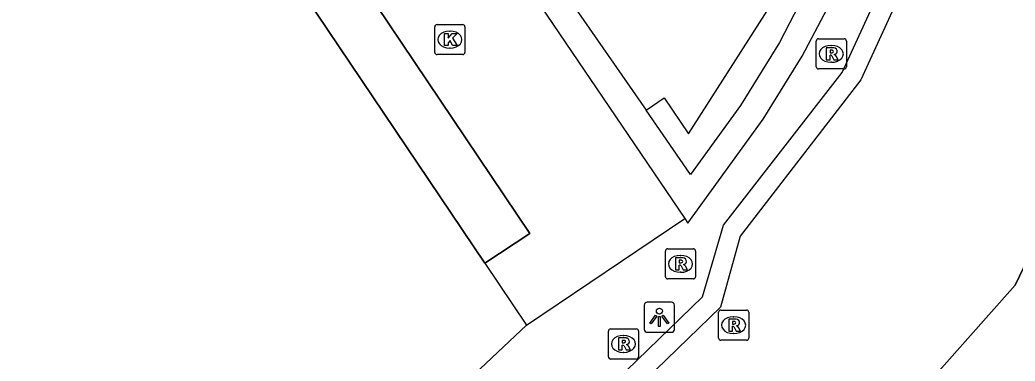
# Model space of a CAD drawing. Extents: x 161087 to 161922, y 382574 to 383873.
# Drawn here: x 161703.46 to 161736.47, y 382955.32 to 382966.64 of the extents above; entities that cross this region are included whole.
import ezdxf

# ---------------------------------------------------------------- set-up
doc = ezdxf.new("R2010")
doc.units = 0
for name, color, linetype in [('IMGEO_Kolk', 7, 'Continuous'), ('IMGEO_Lichtpunt', 7, 'Continuous'), ('IMGEO_Muur', 7, 'Continuous'), ('IMGEO_Pand', 7, 'Continuous'), ('IMGEO_Pand_overbouw', 7, 'Continuous'), ('IMGEO_Rijbaan_lokaal_open', 7, 'Continuous'), ('IMGEO_Rioolput', 7, 'Continuous'), ('IMGEO_Voetgangersgebied_open', 7, 'Continuous'), ('IMGEO_Voetpad_op_trap', 7, 'Continuous'), ('IMGEO_Voetpad_open', 7, 'Continuous'), ('IMGEO_Walbescherming', 7, 'Continuous'), ('IMGEO_Waterloop', 7, 'Continuous')]:
    doc.layers.add(name, color=color, linetype=linetype)

msp = doc.modelspace()

# ---------------------------------------------------------------- linework, layer by layer
at = {"layer": 'IMGEO_Kolk'}
for p, q in [((161717.221, 382965.561), (161717.221, 382966.413)), ((161717.296, 382966.487), (161718.148, 382966.487)), ((161718.222, 382966.413), (161718.222, 382965.561)), ((161717.709, 382966.267), (161717.734, 382966.267)), ((161718.148, 382965.487), (161717.296, 382965.487)), ((161717.732, 382965.707), (161717.707, 382965.707))]:
    msp.add_line(p, q, dxfattribs=at)
for points in [[(161717.221, 382965.561), (161717.221, 382966.413)], [(161717.296, 382966.487), (161718.148, 382966.487)], [(161718.222, 382966.413), (161718.222, 382965.561)], [(161717.542, 382966.187), (161717.665, 382966.187), (161717.665, 382966.036), (161717.795, 382966.187), (161717.959, 382966.187), (161717.813, 382966.036), (161717.966, 382965.787), (161717.814, 382965.787), (161717.729, 382965.951), (161717.665, 382965.884), (161717.665, 382965.787), (161717.542, 382965.787), (161717.542, 382966.187)], [(161718.148, 382965.487), (161717.296, 382965.487)]]:
    msp.add_lwpolyline(points, dxfattribs=at)
for centre, start, end in [((161717.298, 382966.411), 91.552, 178.448), ((161717.298, 382966.411), 91.552, 178.448), ((161718.146, 382966.411), 1.552, 88.448), ((161718.146, 382966.411), 1.552, 88.448), ((161717.298, 382965.563), 181.552, 268.448), ((161717.298, 382965.563), 181.552, 268.448), ((161718.146, 382965.563), 271.552, 358.448), ((161718.146, 382965.563), 271.552, 358.448)]:
    msp.add_arc(centre, 0.0765, start, end, dxfattribs=at)
for centre, major_axis, ratio, start_param, end_param in [((161717.708, 382965.987), (-0.387, 0.002), 0.722429, 4.712389, 7.853982), ((161717.733, 382965.987), (-0.39, 0.002), 0.717154, 1.570796, 4.712389)]:
    msp.add_ellipse(centre, major_axis=major_axis, ratio=ratio, start_param=start_param, end_param=end_param, dxfattribs=at)
at = {"layer": 'IMGEO_Lichtpunt'}
for p, q in [((161724.171, 382957.181), (161724.171, 382956.374)), ((161724.171, 382957.181), (161724.171, 382956.374)), ((161725.073, 382957.276), (161724.265, 382957.276)), ((161725.073, 382957.276), (161724.265, 382957.276)), ((161725.167, 382956.374), (161725.167, 382957.181)), ((161725.167, 382956.374), (161725.167, 382957.181)), ((161724.265, 382956.28), (161725.073, 382956.28)), ((161724.265, 382956.28), (161725.073, 382956.28))]:
    msp.add_line(p, q, dxfattribs=at)
for points in [[(161724.545, 382956.845), (161724.584, 382956.817), (161724.396, 382956.555), (161724.358, 382956.582), (161724.545, 382956.845)], [(161724.647, 382956.797), (161724.694, 382956.797), (161724.694, 382956.475), (161724.647, 382956.475), (161724.647, 382956.797)], [(161724.757, 382956.817), (161724.795, 382956.844), (161724.982, 382956.582), (161724.943, 382956.554), (161724.757, 382956.817)]]:
    msp.add_lwpolyline(points, dxfattribs=at)
msp.add_circle((161724.67, 382956.979), 0.0994, dxfattribs=at)
for centre, start, end in [((161724.265, 382957.181), 90, 180), ((161724.265, 382957.181), 90, 180), ((161725.073, 382957.181), 0, 90), ((161725.073, 382957.181), 0, 90), ((161724.265, 382956.374), 180, 270), ((161724.265, 382956.374), 180, 270), ((161725.073, 382956.374), 270, 0), ((161725.073, 382956.374), 270, 360)]:
    msp.add_arc(centre, 0.0946, start, end, dxfattribs=at)
at = {"layer": 'IMGEO_Muur'}
for points in [[(161683.751, 382919.765), (161684.007, 382919.846), (161684.124, 382919.605), (161692.853, 382925.234), (161726.106, 382957.452), (161726.799, 382959.834), (161730.734, 382964.893), (161739.867, 382984.771), (161740.681, 382986.664), (161757.921, 383030.385)], [(161758.426, 383029.994), (161740.45, 382984.512), (161731.348, 382964.654), (161727.347, 382959.466), (161726.694, 382957.106), (161693.352, 382924.798), (161684.407, 382919.024), (161684.56, 382918.709)]]:
    msp.add_lwpolyline(points, dxfattribs=at)
at = {"layer": 'IMGEO_Pand'}
for points in [[(161718.876, 382958.573), (161704, 382980.687)], [(161718.876, 382958.573), (161720.259, 382956.518)], [(161720.259, 382956.518), (161707.418, 382944.406)]]:
    msp.add_lwpolyline(points, dxfattribs=at)
at = {"layer": 'IMGEO_Pand_overbouw'}
msp.add_lwpolyline([(161718.876, 382958.573), (161720.371, 382959.557), (161705.503, 382981.675), (161704, 382980.687)], close=True, dxfattribs=at)
at = {"layer": 'IMGEO_Rijbaan_lokaal_open'}
for points in [[(161704, 382980.687), (161705.503, 382981.675), (161720.371, 382959.557), (161718.876, 382958.573)], [(161719.047, 382969.599), (161725.511, 382960.056)], [(161720.259, 382956.518), (161725.511, 382960.056)]]:
    msp.add_lwpolyline(points, dxfattribs=at)
at = {"layer": 'IMGEO_Rioolput'}
for p, q in [((161729.871, 382965.087), (161729.871, 382965.939)), ((161729.946, 382966.013), (161730.798, 382966.013)), ((161730.359, 382965.793), (161730.384, 382965.793)), ((161730.872, 382965.939), (161730.872, 382965.087)), ((161730.382, 382965.233), (161730.357, 382965.233)), ((161730.798, 382965.013), (161729.946, 382965.013)), ((161724.871, 382958.121), (161724.871, 382958.973)), ((161724.946, 382959.047), (161725.798, 382959.047)), ((161725.359, 382958.827), (161725.384, 382958.827)), ((161725.872, 382958.973), (161725.872, 382958.121)), ((161725.382, 382958.267), (161725.357, 382958.267)), ((161725.798, 382958.047), (161724.946, 382958.047)), ((161726.632, 382956.088), (161726.632, 382956.94)), ((161726.707, 382957.014), (161727.559, 382957.014)), ((161727.633, 382956.94), (161727.633, 382956.088)), ((161727.12, 382956.794), (161727.145, 382956.794)), ((161722.979, 382955.465), (161722.979, 382956.317)), ((161723.054, 382956.391), (161723.906, 382956.391)), ((161723.467, 382956.171), (161723.492, 382956.171)), ((161723.98, 382956.317), (161723.98, 382955.465)), ((161727.143, 382956.234), (161727.118, 382956.234)), ((161727.559, 382956.014), (161726.707, 382956.014)), ((161723.49, 382955.611), (161723.465, 382955.611)), ((161723.906, 382955.391), (161723.054, 382955.391))]:
    msp.add_line(p, q, dxfattribs=at)
for points in [[(161729.871, 382965.087), (161729.871, 382965.939)], [(161729.946, 382966.013), (161730.798, 382966.013)], [(161730.46, 382965.711), (161730.208, 382965.713), (161730.208, 382965.313)], [(161730.872, 382965.939), (161730.872, 382965.087)], [(161730.208, 382965.313), (161730.332, 382965.313), (161730.332, 382965.475), (161730.343, 382965.475)], [(161730.386, 382965.632), (161730.332, 382965.632), (161730.332, 382965.551)], [(161730.332, 382965.551), (161730.384, 382965.551)], [(161730.39, 382965.446), (161730.461, 382965.313), (161730.601, 382965.313), (161730.536, 382965.439)], [(161730.798, 382965.013), (161729.946, 382965.013)], [(161724.871, 382958.121), (161724.871, 382958.973)], [(161724.946, 382959.047), (161725.798, 382959.047)], [(161725.872, 382958.973), (161725.872, 382958.121)], [(161725.46, 382958.745), (161725.208, 382958.747), (161725.208, 382958.347)], [(161725.208, 382958.347), (161725.332, 382958.347), (161725.332, 382958.509), (161725.343, 382958.509)], [(161725.386, 382958.666), (161725.332, 382958.666), (161725.332, 382958.585)], [(161725.332, 382958.585), (161725.384, 382958.585)], [(161725.39, 382958.48), (161725.461, 382958.347), (161725.601, 382958.347), (161725.536, 382958.473)], [(161725.798, 382958.047), (161724.946, 382958.047)], [(161726.632, 382956.088), (161726.632, 382956.94)], [(161726.707, 382957.014), (161727.559, 382957.014)], [(161727.633, 382956.94), (161727.633, 382956.088)], [(161727.221, 382956.712), (161726.969, 382956.714), (161726.969, 382956.314)], [(161726.969, 382956.314), (161727.093, 382956.314), (161727.093, 382956.476), (161727.104, 382956.476)], [(161727.147, 382956.633), (161727.093, 382956.633), (161727.093, 382956.552)], [(161727.093, 382956.552), (161727.145, 382956.552)], [(161722.979, 382955.465), (161722.979, 382956.317)], [(161723.054, 382956.391), (161723.906, 382956.391)], [(161723.98, 382956.317), (161723.98, 382955.465)], [(161727.151, 382956.447), (161727.222, 382956.314), (161727.362, 382956.314), (161727.297, 382956.44)], [(161723.568, 382956.089), (161723.316, 382956.091), (161723.316, 382955.691)], [(161723.316, 382955.691), (161723.44, 382955.691), (161723.44, 382955.853), (161723.451, 382955.853)], [(161723.494, 382956.01), (161723.44, 382956.01), (161723.44, 382955.929)], [(161723.44, 382955.929), (161723.492, 382955.929)], [(161723.498, 382955.824), (161723.569, 382955.691), (161723.709, 382955.691), (161723.644, 382955.817)], [(161727.559, 382956.014), (161726.707, 382956.014)], [(161723.906, 382955.391), (161723.054, 382955.391)]]:
    msp.add_lwpolyline(points, dxfattribs=at)
for centre, radius, start, end in [((161729.948, 382965.937), 0.0765, 91.552, 178.448), ((161729.948, 382965.937), 0.0765, 91.552, 178.448), ((161730.459, 382965.601), 0.109, 350.3612, 89.416), ((161730.796, 382965.937), 0.0765, 1.552, 88.448), ((161730.796, 382965.937), 0.0765, 1.552, 88.448), ((161730.342, 382965.422), 0.0533, 26.0293, 88.6989), ((161730.368, 382965.74), 0.19, 274.7715, 282.9687), ((161730.392, 382965.536), 0.0964, 77.0061, 93.1865), ((161730.406, 382965.593), 0.0378, 276.6634, 79.6772), ((161730.457, 382965.601), 0.112, 277.5842, 350.9817), ((161730.441, 382965.386), 0.108, 29.5134, 73.7905), ((161729.948, 382965.089), 0.0765, 181.552, 268.448), ((161729.948, 382965.089), 0.0765, 181.552, 268.448), ((161730.796, 382965.089), 0.0765, 271.552, 358.448), ((161730.796, 382965.089), 0.0765, 271.552, 358.448), ((161724.948, 382958.971), 0.0765, 91.552, 178.448), ((161724.948, 382958.971), 0.0765, 91.552, 178.448), ((161725.796, 382958.971), 0.0765, 1.552, 88.448), ((161725.796, 382958.971), 0.0765, 1.552, 88.448), ((161725.342, 382958.456), 0.0533, 26.0293, 88.6989), ((161725.368, 382958.774), 0.19, 274.7715, 282.9687), ((161725.392, 382958.57), 0.0964, 77.0061, 93.1865), ((161725.406, 382958.627), 0.0378, 276.6634, 79.6772), ((161725.459, 382958.635), 0.109, 350.3612, 89.416), ((161725.457, 382958.635), 0.112, 277.5842, 350.9817), ((161725.441, 382958.42), 0.108, 29.5134, 73.7905), ((161724.948, 382958.123), 0.0765, 181.552, 268.448), ((161724.948, 382958.123), 0.0765, 181.552, 268.448), ((161725.796, 382958.123), 0.0765, 271.552, 358.448), ((161725.796, 382958.123), 0.0765, 271.552, 358.448), ((161726.709, 382956.938), 0.0765, 91.552, 178.448), ((161726.709, 382956.938), 0.0765, 91.552, 178.448), ((161727.557, 382956.938), 0.0765, 1.552, 88.448), ((161727.557, 382956.938), 0.0765, 1.552, 88.448), ((161727.103, 382956.423), 0.0533, 26.0293, 88.6989), ((161727.129, 382956.741), 0.19, 274.7715, 282.9687), ((161727.153, 382956.537), 0.0964, 77.0061, 93.1865), ((161727.167, 382956.594), 0.0378, 276.6634, 79.6772), ((161727.22, 382956.602), 0.109, 350.3612, 89.416), ((161727.218, 382956.602), 0.112, 277.5842, 350.9817), ((161727.202, 382956.387), 0.108, 29.5134, 73.7905), ((161723.056, 382956.315), 0.0765, 91.552, 178.448), ((161723.056, 382956.315), 0.0765, 91.552, 178.448), ((161723.904, 382956.315), 0.0765, 1.552, 88.448), ((161723.904, 382956.315), 0.0765, 1.552, 88.448), ((161723.45, 382955.8), 0.0533, 26.0293, 88.6989), ((161723.476, 382956.118), 0.19, 274.7715, 282.9687), ((161723.5, 382955.914), 0.0964, 77.0061, 93.1865), ((161723.514, 382955.971), 0.0378, 276.6634, 79.6772), ((161723.567, 382955.979), 0.109, 350.3612, 89.416), ((161723.565, 382955.979), 0.112, 277.5842, 350.9817), ((161723.549, 382955.764), 0.108, 29.5134, 73.7905), ((161726.709, 382956.09), 0.0765, 181.552, 268.448), ((161726.709, 382956.09), 0.0765, 181.552, 268.448), ((161727.557, 382956.09), 0.0765, 271.552, 358.448), ((161727.557, 382956.09), 0.0765, 271.552, 358.448), ((161723.056, 382955.467), 0.0765, 181.552, 268.448), ((161723.056, 382955.467), 0.0765, 181.552, 268.448), ((161723.904, 382955.467), 0.0765, 271.552, 358.448), ((161723.904, 382955.467), 0.0765, 271.552, 358.448)]:
    msp.add_arc(centre, radius, start, end, dxfattribs=at)
for centre, major_axis, ratio, start_param, end_param in [((161730.358, 382965.513), (-0.387, 0.002), 0.722429, 4.712389, 7.853982), ((161730.383, 382965.513), (-0.39, 0.002), 0.717154, 1.570796, 4.712389), ((161725.358, 382958.547), (-0.387, 0.002), 0.722429, 4.712389, 7.853982), ((161725.383, 382958.547), (-0.39, 0.002), 0.717154, 1.570796, 4.712389), ((161727.119, 382956.514), (-0.387, 0.002), 0.722429, 4.712389, 7.853982), ((161727.144, 382956.514), (-0.39, 0.002), 0.717154, 1.570796, 4.712389), ((161723.466, 382955.891), (-0.387, 0.002), 0.722429, 4.712389, 7.853982), ((161723.491, 382955.891), (-0.39, 0.002), 0.717154, 1.570796, 4.712389)]:
    msp.add_ellipse(centre, major_axis=major_axis, ratio=ratio, start_param=start_param, end_param=end_param, dxfattribs=at)
at = {"layer": 'IMGEO_Voetgangersgebied_open'}
msp.add_lwpolyline([(161724.229, 382963.645), (161724.832, 382964.052), (161725.635, 382962.86), (161728.596, 382967.502), (161729.308, 382967.145)], dxfattribs=at)
at = {"layer": 'IMGEO_Voetpad_op_trap'}
for points in [[(161721.361, 382967.797), (161724.229, 382963.645)], [(161729.308, 382967.145), (161728.65, 382965.889), (161727.362, 382963.805), (161725.699, 382961.516), (161724.229, 382963.645)]]:
    msp.add_lwpolyline(points, dxfattribs=at)
at = {"layer": 'IMGEO_Voetpad_open'}
msp.add_lwpolyline([(161725.511, 382960.056), (161725.616, 382959.902), (161728.111, 382963.342), (161729.404, 382965.435), (161730.554, 382967.627), (161730.313, 382967.732), (161734.042, 382975.175), (161733.826, 382975.297), (161736.2, 382981.092)], dxfattribs=at)
at = {"layer": 'IMGEO_Walbescherming'}
msp.add_lwpolyline([(161684.56, 382918.709), (161702.106, 382924.334), (161705.33, 382926.507), (161708.818, 382929.281), (161712.224, 382935.704), (161730.015, 382950.57), (161736.475, 382957.843), (161744.027, 382973.55), (161757.459, 383006.424), (161764.784, 383024.938)], dxfattribs=at)
at = {"layer": 'IMGEO_Waterloop'}
msp.add_lwpolyline([(161764.784, 383024.938), (161757.459, 383006.424), (161744.027, 382973.55), (161736.475, 382957.843), (161730.015, 382950.57), (161712.224, 382935.704), (161708.818, 382929.281), (161705.33, 382926.507), (161702.106, 382924.334), (161684.56, 382918.709)], dxfattribs=at)

doc.saveas('drawing.dxf')
